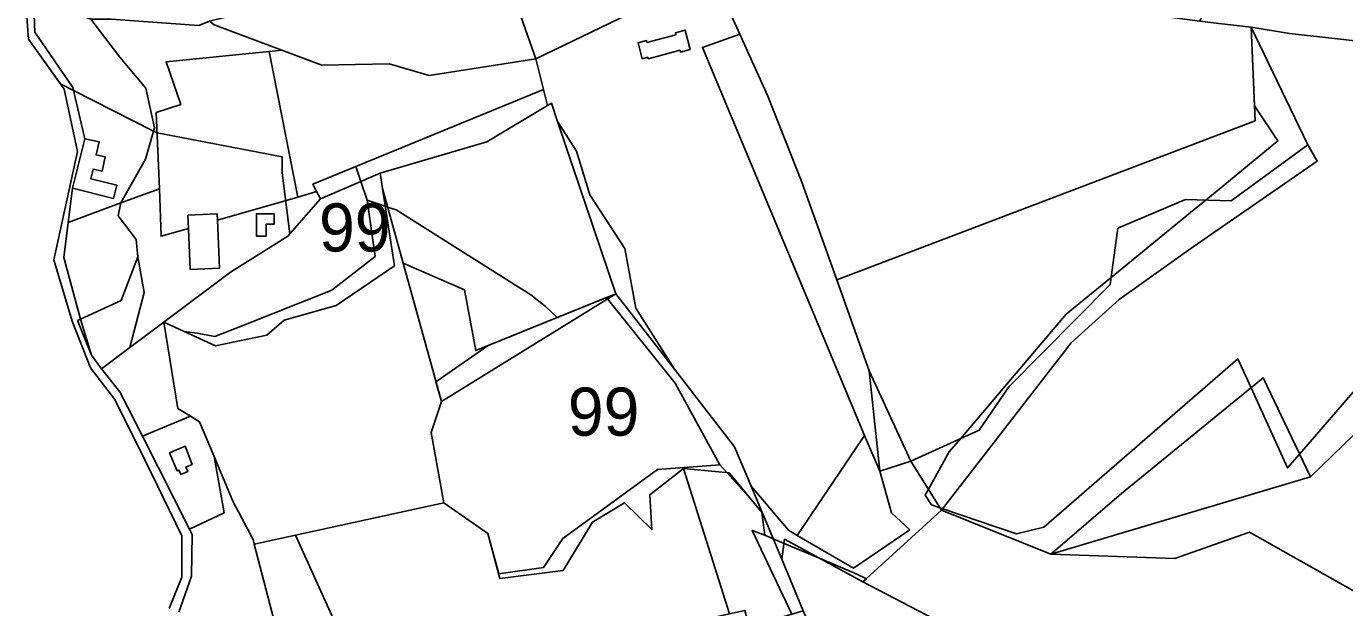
# Model space of a CAD drawing. Extents: x -477304 to -465429, y -1159113 to -1149210.
# Drawn here: x -476106.3 to -475695.2, y -1155068.5 to -1154887.3 of the extents above; entities that cross this region are included whole.
import ezdxf

# ---------------------------------------------------------------- set-up
doc = ezdxf.new("R2010")
doc.units = 0
for name, color, linetype in [('BPEJ_s', 7, 'Continuous'), ('orna_s', 7, 'Continuous'), ('ostatni_s', 7, 'Continuous'), ('PUPFL_s', 7, 'Continuous'), ('trav_porost_s', 7, 'Continuous'), ('voda_s', 7, 'Continuous'), ('zahrada_s', 7, 'Continuous')]:
    doc.layers.add(name, color=color, linetype=linetype)

msp = doc.modelspace()

# ---------------------------------------------------------------- linework, layer by layer
at = {"layer": 'BPEJ_s'}
for points in [[(-475815.92, -1155075.91), (-475845.39, -1155060.54), (-475844.33, -1155059.57), (-475847.5, -1155058), (-475858.78, -1155053.25), (-475870.02, -1155048.52), (-475873.39, -1155047.1), (-475876, -1155046), (-475876.95, -1155038.88), (-475876.99, -1155038.56), (-475877.01, -1155038.48), (-475880.35, -1155034.76), (-475887.79, -1155026.46), (-475890, -1155024), (-475904, -1154998.5), (-475925.05, -1154972.28), (-475925.39, -1154971.86), (-475940.79, -1154978.11), (-475944.5, -1154974.5), (-475949, -1154971), (-475991, -1154944.5), (-475993.63, -1154943.62), (-475994.36, -1154943.38), (-476000, -1154941.5), (-476001.95, -1154935.65), (-476003.51, -1154930.98), (-476016.98, -1154936.52), (-476015.75, -1154938.79), (-476014.54, -1154941.03), (-476024.08, -1154951.97), (-476026.5, -1154933), (-476026.5, -1154928), (-476065.49, -1154920.5), (-476066.6, -1154919.94), (-476091.54, -1154907.26), (-476095.67, -1154905.17), (-476105.62, -1154891.31), (-476106.27, -1154882.94)], [(-475734.45, -1154886.41), (-475724.36, -1154887.56), (-475723.27, -1154912.09), (-475716, -1154923), (-475738.48, -1154941.44), (-475741, -1154943.5), (-475768, -1154965.56), (-475782, -1154977), (-475815.02, -1155015.9), (-475818.5, -1155020), (-475824.97, -1155031.64), (-475826, -1155033.5), (-475824, -1155036.5), (-475821.39, -1155037.39), (-475820.49, -1155037.69), (-475797.5, -1155045.5), (-475789, -1155043.5), (-475728.5, -1154991), (-475724.39, -1155000.03), (-475713, -1155025), (-475709.27, -1155020.69), (-475684, -1154991.5)], [(-475716, -1154923), (-475723.27, -1154912.09), (-475724.36, -1154887.56), (-475734.45, -1154886.41)], [(-476061.69, -1155068.87), (-476057.76, -1155059.01), (-476057.76, -1155046.2), (-476069.26, -1155022.68), (-476078.73, -1155003.69), (-476086.24, -1154993.76), (-476092.04, -1154979.16), (-476097.7, -1154960.13), (-476090.32, -1154926.29), (-476094.47, -1154906.84), (-476095.67, -1154905.17), (-476091.54, -1154907.26), (-476066.6, -1154919.94), (-476065.49, -1154920.5), (-476026.5, -1154928), (-476026.5, -1154933), (-476024.08, -1154951.97)], [(-475684, -1154991.5), (-475709.27, -1155020.69), (-475713, -1155025), (-475724.39, -1155000.03), (-475728.5, -1154991), (-475789, -1155043.5), (-475797.5, -1155045.5), (-475820.49, -1155037.69), (-475821.39, -1155037.39), (-475824, -1155036.5), (-475826, -1155033.5), (-475824.97, -1155031.64), (-475818.5, -1155020), (-475815.02, -1155015.9), (-475782, -1154977), (-475768, -1154965.56), (-475741, -1154943.5), (-475738.48, -1154941.44), (-475716, -1154923)], [(-476024.08, -1154951.97), (-476024.71, -1154952.69), (-476042.6, -1154963.98), (-476063.29, -1154979.44), (-476062.92, -1154979.78), (-476057.03, -1154982.46), (-476053, -1154983), (-476047.5, -1154984), (-476038.5, -1154980.5), (-476011, -1154969.5), (-475997.5, -1154959), (-476000, -1154941.5), (-475994.36, -1154943.38), (-475993.63, -1154943.62), (-475991, -1154944.5), (-475949, -1154971), (-475944.5, -1154974.5), (-475940.79, -1154978.11), (-475962.26, -1154986.82), (-475978.57, -1154998.12), (-475976.87, -1155004.29), (-475980.06, -1155013.89), (-475976.13, -1155035.89), (-475962.34, -1155045.4), (-475958.98, -1155058), (-475945, -1155056), (-475939, -1155047), (-475909.5, -1155025.5), (-475890, -1155024), (-475887.79, -1155026.46), (-475880.35, -1155034.76), (-475877.01, -1155038.48), (-475876.99, -1155038.56), (-475876.95, -1155038.88), (-475876, -1155046), (-475880, -1155044.5), (-475867.62, -1155070.6)], [(-475815.92, -1155075.91), (-475845.39, -1155060.54), (-475844.33, -1155059.57), (-475847.5, -1155058), (-475858.78, -1155053.25), (-475870.02, -1155048.52), (-475873.39, -1155047.1), (-475876, -1155046), (-475880, -1155044.5), (-475867.62, -1155070.6)]]:
    msp.add_lwpolyline(points, dxfattribs=at)
for points in [[(-476000, -1154941.5), (-475997.5, -1154959), (-476011, -1154969.5), (-476038.5, -1154980.5), (-476047.5, -1154984), (-476053, -1154983), (-476057.03, -1154982.46), (-476062.92, -1154979.78), (-476063.29, -1154979.44), (-476042.6, -1154963.98), (-476024.71, -1154952.69), (-476024.08, -1154951.97), (-476014.54, -1154941.03), (-476015.75, -1154938.79), (-476016.98, -1154936.52), (-476003.51, -1154930.98), (-476001.95, -1154935.65)], [(-475890, -1155024), (-475909.5, -1155025.5), (-475939, -1155047), (-475945, -1155056), (-475958.98, -1155058), (-475962.34, -1155045.4), (-475976.13, -1155035.89), (-475980.06, -1155013.89), (-475976.87, -1155004.29), (-475978.57, -1154998.12), (-475962.26, -1154986.82), (-475940.79, -1154978.11), (-475925.39, -1154971.86), (-475925.05, -1154972.28), (-475904, -1154998.5)]]:
    msp.add_lwpolyline(points, close=True, dxfattribs=at)
at = {"layer": 'orna_s'}
for points in [[(-476064.25, -1154952.75), (-476064.76, -1154937.9), (-476065.75, -1154914.12), (-476058.12, -1154911.67), (-476062.72, -1154898.29), (-476030.51, -1154895.13), (-476021.64, -1154940.49), (-476046.68, -1154947.69), (-476046.77, -1154945.78), (-476055.9, -1154946.16), (-476055.72, -1154950.29)], [(-476030.51, -1154895.13), (-476026.59, -1154894.74), (-476014.17, -1154899.41), (-475993.17, -1154898.98), (-475980.62, -1154902.58), (-475947.39, -1154897.37), (-475945.05, -1154906.93), (-476016.98, -1154936.52), (-476015.75, -1154938.79), (-476021.64, -1154940.49)]]:
    msp.add_lwpolyline(points, close=True, dxfattribs=at)
at = {"layer": 'ostatni_s'}
for points in [[(-475912.36, -1154897.36), (-475912.48, -1154896.93), (-475914.22, -1154897.39), (-475915.53, -1154892.41), (-475912.93, -1154891.7), (-475912.77, -1154892.3), (-475903.72, -1154889.87), (-475903.88, -1154889.27), (-475900.89, -1154888.46), (-475899.3, -1154894.48), (-475902.31, -1154895.28), (-475902.45, -1154894.74)], [(-475883.78, -1154889.76), (-475875.02, -1154909.04), (-475864.44, -1154935.9), (-475853.6, -1154966.29), (-475843.47, -1154994.7), (-475840.12, -1155026.02), (-475844.94, -1155014.83), (-475895.45, -1154893.83)], [(-476014.54, -1154941.03), (-476015.75, -1154938.79), (-476016.98, -1154936.52), (-475945.05, -1154906.93), (-475943.82, -1154911.98), (-475962.66, -1154923.29), (-475995.98, -1154933.1)], [(-476079.07, -1154940.92), (-476091.87, -1154937.78), (-476088.07, -1154922.3), (-476083.61, -1154923.28), (-476084.51, -1154927.38), (-476081.68, -1154928), (-476082.64, -1154932.4), (-476085.48, -1154931.78), (-476086.15, -1154934.86), (-476078.07, -1154936.84)], [(-476046, -1154962.67), (-476055.15, -1154963.07), (-476055.72, -1154950.29), (-476055.9, -1154946.16), (-476046.77, -1154945.78), (-476046.68, -1154947.69)], [(-476029.05, -1154948.99), (-476031.53, -1154948.99), (-476031.53, -1154952.69), (-476034.53, -1154952.69), (-476034.53, -1154945.69), (-476029.03, -1154945.69)], [(-476056.58, -1155024.72), (-476055.97, -1155026.12), (-476058.11, -1155027.04), (-476058.72, -1155025.63), (-476059.23, -1155025.85), (-476061.63, -1155020.28), (-476056.8, -1155018.2), (-476054.6, -1155023.86)]]:
    msp.add_lwpolyline(points, close=True, dxfattribs=at)
at = {"layer": 'PUPFL_s'}
for points in [[(-475751.05, -1154776.76), (-475742.66, -1154773.84), (-475738.35, -1154790.52), (-475733.01, -1154803.72), (-475726, -1154811.88), (-475721.44, -1154827.57), (-475719.65, -1154841.98), (-475684.1, -1154882.5), (-475677, -1154893.46), (-475712.37, -1154889.51), (-475724.36, -1154887.56), (-475734.45, -1154886.41), (-475740.4, -1154885.63), (-475732.1, -1154868.76), (-475728.63, -1154856.63), (-475728.35, -1154847.44), (-475730, -1154833.8), (-475737.29, -1154809.63), (-475745.57, -1154795.22)], [(-475912.69, -1154880.66), (-475947.39, -1154897.37), (-475956.34, -1154871.9), (-475948.19, -1154870.34), (-475937.16, -1154869.49), (-475931.84, -1154867.36), (-475925.32, -1154862.34), (-475894.38, -1154866.48), (-475891.93, -1154871.86)], [(-475968.58, -1154873.72), (-475956.34, -1154871.9), (-475947.39, -1154897.37), (-475980.62, -1154902.58), (-475993.17, -1154898.98), (-476014.17, -1154899.41), (-476026.59, -1154894.74), (-476047.73, -1154886.78), (-476049.12, -1154885.62), (-476036.49, -1154882.49), (-476030.59, -1154874.38), (-476020.4, -1154878.03), (-476006.43, -1154875.93), (-475975.16, -1154877.12)], [(-475765.93, -1154950.22), (-475768.3, -1154967.82), (-475799.9, -1154999.7), (-475809.13, -1155013.25), (-475830.45, -1155022.84), (-475843.47, -1154994.7), (-475853.6, -1154966.29), (-475723.07, -1154916.72), (-475724.36, -1154887.56), (-475706.71, -1154924.22), (-475730.59, -1154941.68), (-475744.83, -1154941.24)], [(-475934.73, -1154926.22), (-475930.54, -1154939.8), (-475919.63, -1154956.55), (-475916.26, -1154975.16), (-475904.21, -1154994.23), (-475922.44, -1154970.67), (-475940.62, -1154916.99)], [(-475765.93, -1154950.22), (-475744.83, -1154941.24), (-475730.59, -1154941.68), (-475706.71, -1154924.22), (-475703.82, -1154929.29), (-475742.47, -1154955.99), (-475765.56, -1154972.45), (-475780.53, -1154986.01), (-475820.88, -1155038.2), (-475830.45, -1155022.84), (-475809.13, -1155013.25), (-475799.9, -1154999.7), (-475768.3, -1154967.82)], [(-476014.54, -1154941.03), (-475995.98, -1154933.1), (-475995.24, -1154937.81), (-475991.43, -1154961.92), (-476009.63, -1154974.28), (-476025.91, -1154978.86), (-476031.33, -1154983.59), (-476047.29, -1154986.9), (-476063.43, -1154979.55), (-476042.6, -1154963.98), (-476024.71, -1154952.69)], [(-476069.55, -1154970.25), (-476074.04, -1154987.47), (-476082.85, -1154994.04), (-476085.97, -1154989.86), (-476089.37, -1154978.61), (-476076.66, -1154972.81), (-476071.46, -1154959.1)], [(-475922.44, -1154970.67), (-475976.87, -1155004.29), (-475988.8, -1154961.12), (-475969.67, -1154969.41), (-475966.12, -1154988.38)], [(-475938.93, -1155056.96), (-475958.59, -1155059.45), (-475962.34, -1155045.4), (-475976.13, -1155035.89), (-475980.06, -1155013.89), (-475976.87, -1155004.29), (-475922.44, -1154970.67), (-475904.21, -1154994.23), (-475885.49, -1155018.42), (-475880.31, -1155030.69), (-475876.76, -1155039.11), (-475887.16, -1155026.52), (-475901.32, -1155025.2), (-475911.86, -1155033.33), (-475911.26, -1155044.22), (-475919.79, -1155035.9), (-475929.75, -1155041.85)], [(-475843.47, -1154994.7), (-475830.45, -1155022.84), (-475840.12, -1155026.02)], [(-475705.89, -1155027.79), (-475786.81, -1155051.91), (-475764.74, -1155032.99), (-475720.57, -1154996.91)], [(-475844.94, -1155014.83), (-475840.12, -1155026.02), (-475836.49, -1155039.03), (-475830.8, -1155044.25), (-475848.4, -1155056.27), (-475865.9, -1155046.05)], [(-475887.16, -1155026.52), (-475876.76, -1155039.11), (-475870.72, -1155053.41), (-475864.05, -1155069.53), (-475880.91, -1155074.57), (-475882.25, -1155069.41), (-475887.01, -1155070.47), (-475901.32, -1155025.2)], [(-475865.9, -1155046.05), (-475848.4, -1155056.27), (-475830.8, -1155044.25), (-475836.49, -1155039.03), (-475840.12, -1155026.02), (-475830.45, -1155022.84), (-475820.88, -1155038.2), (-475845.39, -1155060.54), (-475869.84, -1155047.23), (-475870.72, -1155053.41), (-475876.76, -1155039.11), (-475880.31, -1155030.69), (-475868.65, -1155044.44)]]:
    msp.add_lwpolyline(points, close=True, dxfattribs=at)
for points in [[(-475688.7, -1155011.14), (-475705.89, -1155027.79), (-475720.57, -1154996.91), (-475764.74, -1155032.99), (-475786.81, -1155051.91), (-475820.88, -1155038.2), (-475780.53, -1154986.01), (-475765.56, -1154972.45), (-475742.47, -1154955.99), (-475703.82, -1154929.29), (-475706.71, -1154924.22), (-475724.36, -1154887.56), (-475712.37, -1154889.51), (-475677, -1154893.46)], [(-475819.6, -1155443.05), (-475833.4, -1155386.23), (-475834.05, -1155383.59), (-475834.57, -1155381.44), (-475832.13, -1155381.14), (-475808.87, -1155378.3), (-475754.09, -1155378.59), (-475805.13, -1155200.53), (-475820.09, -1155170.31), (-475859.57, -1155079.79), (-475864.05, -1155069.53), (-475870.72, -1155053.41), (-475869.84, -1155047.23), (-475845.39, -1155060.54), (-475815.92, -1155075.91), (-475795.54, -1155084.7), (-475773.23, -1155098.44), (-475741.52, -1155122.62), (-475738.83, -1155125.25), (-475708.9, -1155152.92), (-475686.18, -1155174.39)]]:
    msp.add_lwpolyline(points, dxfattribs=at)
at = {"layer": 'trav_porost_s'}
for points in [[(-475724.36, -1154887.56), (-475723.07, -1154916.72), (-475853.6, -1154966.29), (-475864.44, -1154935.9), (-475875.02, -1154909.04), (-475883.78, -1154889.76), (-475891.93, -1154871.86), (-475894.38, -1154866.48), (-475886.69, -1154867.51), (-475861.54, -1154871.59), (-475825.14, -1154875.3), (-475807.4, -1154878.07), (-475785.22, -1154879.98), (-475756.15, -1154883.56), (-475740.4, -1154885.63), (-475734.45, -1154886.41)], [(-475942.57, -1154911.23), (-475943.82, -1154911.98), (-475945.05, -1154906.93), (-475947.39, -1154897.37), (-475912.69, -1154880.66), (-475891.93, -1154871.86), (-475883.78, -1154889.76), (-475895.45, -1154893.83), (-475844.94, -1155014.83), (-475865.9, -1155046.05), (-475868.65, -1155044.44), (-475880.31, -1155030.69), (-475885.49, -1155018.42), (-475904.21, -1154994.23), (-475916.26, -1154975.16), (-475919.63, -1154956.55), (-475930.54, -1154939.8), (-475934.73, -1154926.22), (-475940.62, -1154916.99)], [(-476091.87, -1154937.78), (-476079.07, -1154940.92), (-476078.07, -1154936.84), (-476086.15, -1154934.86), (-476085.48, -1154931.78), (-476082.64, -1154932.4), (-476081.68, -1154928), (-476084.51, -1154927.38), (-476083.61, -1154923.28), (-476088.07, -1154922.3), (-476091.76, -1154906.33), (-476103.65, -1154889.12), (-476103.87, -1154883.77), (-476099.93, -1154879.38), (-476086.18, -1154884.99), (-476077.11, -1154896.9), (-476068.99, -1154906.54), (-476066.32, -1154918.97), (-476069.11, -1154928.69), (-476076.8, -1154942.35), (-476093.23, -1154948.43)], [(-476065.75, -1154914.12), (-476064.76, -1154937.9), (-476076.8, -1154942.35), (-476069.11, -1154928.69), (-476066.32, -1154918.97), (-476068.99, -1154906.54), (-476077.11, -1154896.9), (-476086.18, -1154884.99), (-476079.85, -1154885.05), (-476052.52, -1154886.99), (-476049.12, -1154885.62), (-476047.73, -1154886.78), (-476026.59, -1154894.74), (-476030.51, -1154895.13), (-476062.72, -1154898.29), (-476058.12, -1154911.67)], [(-475912.93, -1154891.7), (-475915.53, -1154892.41), (-475914.22, -1154897.39), (-475912.48, -1154896.93), (-475912.36, -1154897.36), (-475902.45, -1154894.74), (-475902.31, -1154895.28), (-475899.3, -1154894.48), (-475900.89, -1154888.46), (-475903.88, -1154889.27), (-475903.72, -1154889.87), (-475912.77, -1154892.3)], [(-475940.62, -1154916.99), (-475922.44, -1154970.67), (-475966.12, -1154988.38), (-475969.67, -1154969.41), (-475988.8, -1154961.12), (-475995.24, -1154937.81), (-475995.98, -1154933.1), (-475962.66, -1154923.29), (-475943.82, -1154911.98), (-475942.57, -1154911.23)], [(-476015.75, -1154938.79), (-476014.54, -1154941.03), (-476024.71, -1154952.69), (-476042.6, -1154963.98), (-476063.43, -1154979.55), (-476074.04, -1154987.47), (-476069.55, -1154970.25), (-476071.46, -1154959.1), (-476072.08, -1154953.71), (-476077.64, -1154946.35), (-476076.8, -1154942.35), (-476064.76, -1154937.9), (-476064.25, -1154952.75), (-476055.72, -1154950.29), (-476055.15, -1154963.07), (-476046, -1154962.67), (-476046.68, -1154947.69), (-476021.64, -1154940.49)], [(-476035.22, -1155048.74), (-476035.58, -1155047.35), (-476041.91, -1155035.33), (-476047.71, -1155021.45), (-476052.25, -1155010.59), (-476055.14, -1155008.84), (-476059.08, -1155006.44), (-476063.43, -1154979.55), (-476047.29, -1154986.9), (-476031.33, -1154983.59), (-476025.91, -1154978.86), (-476009.63, -1154974.28), (-475991.43, -1154961.92), (-475995.24, -1154937.81), (-475988.8, -1154961.12), (-475976.87, -1155004.29), (-475980.06, -1155013.89), (-475976.13, -1155035.89), (-476022.33, -1155045.94)], [(-476029.03, -1154945.69), (-476034.53, -1154945.69), (-476034.53, -1154952.69), (-476031.53, -1154952.69), (-476031.53, -1154948.99), (-476029.05, -1154948.99)], [(-476070.09, -1155015.11), (-476077.1, -1155001.29), (-476082.85, -1154994.04), (-476074.04, -1154987.47), (-476063.43, -1154979.55), (-476059.08, -1155006.44), (-476055.14, -1155008.84)], [(-475705.89, -1155027.79), (-475688.7, -1155011.14), (-475673.45, -1154997.28), (-475663.7, -1155016.16), (-475664.41, -1155027.01), (-475656, -1155036.69), (-475655.71, -1155047.61), (-475637.97, -1155084.34), (-475631.89, -1155105.4), (-475632.64, -1155112), (-475626.59, -1155123.34), (-475625.75, -1155132.88), (-475617.23, -1155134.17), (-475638.69, -1155142.62), (-475663.57, -1155139.47), (-475686.09, -1155140.36), (-475708.9, -1155152.92), (-475738.83, -1155125.25), (-475712.54, -1155110.38), (-475682.38, -1155109.79), (-475665.98, -1155078.28), (-475724.84, -1155045), (-475748.14, -1155053.23), (-475786.81, -1155051.91)], [(-476044.63, -1155038.94), (-476055.39, -1155044.1), (-476070.09, -1155015.11), (-476055.14, -1155008.84), (-476052.25, -1155010.59), (-476047.71, -1155021.45)], [(-476058.72, -1155025.63), (-476058.11, -1155027.04), (-476055.97, -1155026.12), (-476056.58, -1155024.72), (-476054.6, -1155023.86), (-476056.8, -1155018.2), (-476061.63, -1155020.28), (-476059.23, -1155025.85)], [(-475938.93, -1155056.96), (-475929.75, -1155041.85), (-475919.79, -1155035.9), (-475911.26, -1155044.22), (-475911.86, -1155033.33), (-475901.32, -1155025.2), (-475887.01, -1155070.47), (-475952.58, -1155085.1), (-475988.65, -1155087.64), (-475967.35, -1155118.97), (-475990.34, -1155116.75), (-476022.33, -1155045.94), (-475976.13, -1155035.89), (-475962.34, -1155045.4), (-475958.59, -1155059.45)], [(-475820.88, -1155038.2), (-475786.81, -1155051.91), (-475748.14, -1155053.23), (-475724.84, -1155045), (-475665.98, -1155078.28), (-475682.38, -1155109.79), (-475712.54, -1155110.38), (-475738.83, -1155125.25), (-475741.52, -1155122.62), (-475773.23, -1155098.44), (-475795.54, -1155084.7), (-475815.92, -1155075.91), (-475845.39, -1155060.54)], [(-475994.34, -1155119.01), (-475998.54, -1155108.73), (-476001.59, -1155097.47), (-476023.6, -1155100.8), (-476025.24, -1155091.3), (-476023.08, -1155089.82), (-476019.77, -1155090.2), (-476018.61, -1155080.05), (-476021.92, -1155079.67), (-476026.03, -1155081.66), (-476026.93, -1155081.56), (-476027.38, -1155078.96), (-476035.22, -1155048.74), (-476022.33, -1155045.94), (-475990.34, -1155116.75)]]:
    msp.add_lwpolyline(points, close=True, dxfattribs=at)
msp.add_lwpolyline([(-476058.75, -1155069.99), (-476054.73, -1155058.75), (-476054.57, -1155045.72), (-476055.39, -1155044.1), (-476044.63, -1155038.94), (-476047.71, -1155021.45), (-476041.91, -1155035.33), (-476035.58, -1155047.35), (-476035.22, -1155048.74), (-476027.38, -1155078.96)], dxfattribs=at)
at = {"layer": 'voda_s'}
for points in [[(-476061.69, -1155068.87), (-476057.76, -1155059.01), (-476057.76, -1155046.2), (-476069.26, -1155022.68), (-476078.73, -1155003.69), (-476086.24, -1154993.76), (-476092.04, -1154979.16), (-476097.7, -1154960.13), (-476090.32, -1154926.29), (-476094.47, -1154906.84), (-476105.62, -1154891.31), (-476106.27, -1154882.94)], [(-476103.87, -1154883.77), (-476103.65, -1154889.12), (-476091.76, -1154906.33), (-476088.07, -1154922.3), (-476091.87, -1154937.78), (-476093.23, -1154948.43), (-476094.62, -1154959.31), (-476089.37, -1154978.61), (-476090.3, -1154979.03), (-476085.97, -1154989.86), (-476082.85, -1154994.04), (-476077.1, -1155001.29), (-476070.09, -1155015.11), (-476055.39, -1155044.1), (-476054.57, -1155045.72), (-476054.73, -1155058.75), (-476058.75, -1155069.99)]]:
    msp.add_lwpolyline(points, dxfattribs=at)
msp.add_lwpolyline([(-476089.37, -1154978.61), (-476085.97, -1154989.86), (-476090.3, -1154979.03)], close=True, dxfattribs=at)
at = {"layer": 'zahrada_s'}
msp.add_lwpolyline([(-476076.8, -1154942.35), (-476077.64, -1154946.35), (-476072.08, -1154953.71), (-476071.46, -1154959.1), (-476076.66, -1154972.81), (-476089.37, -1154978.61), (-476094.62, -1154959.31), (-476093.23, -1154948.43)], close=True, dxfattribs=at)

# ---------------------------------------------------------------- texts
at = {"layer": 'BPEJ_s'}
for p in [(-476015.02, -1154957.49), (-475937.43, -1155014.93)]:
    msp.add_text('99', height=15, dxfattribs=at).set_placement(p)

doc.saveas('drawing.dxf')
